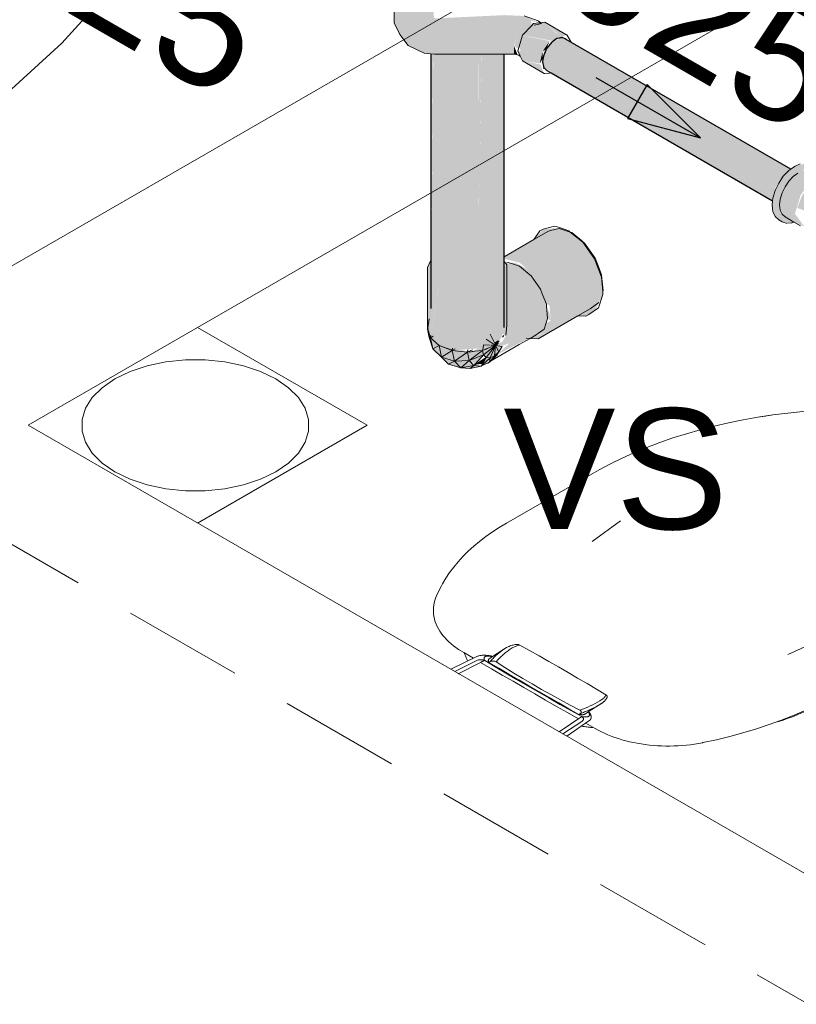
# Model space of a CAD drawing. Header units: millimetres. Extents: x 567 to 934, y -1 to 364.
# Tile 542 of 656: x 741.22 to 742.51, y 65.95 to 67.58. Entities that reach past the tile are written whole.
import ezdxf

# ---------------------------------------------------------------- set-up
doc = ezdxf.new("R2010")
doc.units = ezdxf.units.MM
doc.header["$MEASUREMENT"] = 0
doc.linetypes.add('JIS_02_2.0', pattern=[0.3, 0.2, -0.1])
doc.linetypes.add('NULL', pattern=[0])
for name, color, linetype, lineweight in [('A-WALL', 7, 'Continuous', 25), ('AF-Condutos', 140, 'Continuous', 25), ('AF-Conexões', 152, 'Continuous', 18), ('AF-Curva de transposição', 152, 'Continuous', 18), ('AF-Peça de utilização', 152, 'Continuous', 18), ('AF-Sentido conduto', 140, 'Continuous', 30), ('AF-Textos conduto', 7, 'Continuous', 9), ('ARQ-ALV-REB', 7, 'Continuous', 18), ('ARQ-ESQUAD', 7, 'Continuous', 25), ('Caixas e Ralos - TIGRE', 7, 'Continuous', 13), ('DI-Área do detalhe', 10, 'JIS_02_2.0', 0), ('Peças hidrossanitárias', 7, 'Continuous', 13), ('Textos', 7, 'Continuous', 9)]:
    doc.layers.add(name, color=color, linetype=linetype, lineweight=lineweight)
doc.styles.add('Arial', font='arial.ttf')

msp = doc.modelspace()

# ---------------------------------------------------------------- hatches: boundary and pattern name
at = {"layer": 'AF-Condutos', "linetype": 'Continuous'}
for points in [[(741.9111, 67.2049), (741.9111, 67.5268), (741.9084, 67.527), (741.9066, 67.5938), (741.906, 67.5272)], [(742.1025, 67.5465), (742.0943, 67.537), (742.4795, 67.3146), (742.4797, 67.3149)], [(742.1196, 67.5547), (742.102, 67.5467), (742.4865, 67.3248), (742.4936, 67.3323)], [(742.102, 67.5467), (742.478, 67.3159), (742.4865, 67.3248)], [(742.1563, 67.5335), (742.1196, 67.5547), (742.5071, 67.3243)], [(742.1196, 67.5547), (742.5157, 67.326), (742.1352, 67.5462)], [(742.1263, 67.5516), (742.4981, 67.3362), (742.4987, 67.3366)], [(742.1263, 67.5516), (742.1352, 67.5462), (742.4981, 67.3362)], [(741.9022, 67.1088), (741.9111, 67.1152), (741.9111, 67.2049), (741.906, 67.5272), (741.9028, 67.1869), (741.9023, 67.5275), (741.902, 67.1853)], [(741.9028, 67.1869), (741.9049, 67.5273), (741.9023, 67.5275)], [(741.9028, 67.1869), (741.9059, 67.527), (741.9049, 67.5273)], [(742.0235, 67.0736), (742.0236, 67.2925), (742.0226, 67.527), (741.9861, 67.527), (741.9816, 67.2467), (741.9807, 67.527), (741.9111, 67.527), (741.9111, 67.052), (741.9124, 67.1508), (741.9291, 67.1283), (741.9354, 67.1319), (741.9529, 67.1305), (741.9529, 67.044), (741.957, 67.046), (741.9696, 67.0762), (741.9783, 67.1284), (741.9783, 67.0403), (741.9794, 67.1051), (741.9948, 67.078), (742.0006, 67.1133), (742.001, 67.061), (742.0021, 67.144), (742.0083, 67.058), (742.015, 67.0712), (742.0062, 67.1728), (742.0171, 67.0604)], [(741.9816, 67.2467), (741.986, 67.527), (741.9809, 67.527)], [(742.0236, 67.2925), (742.0236, 67.527), (742.0227, 67.527)], [(742.0871, 67.5143), (742.4703, 67.2931), (742.4704, 67.2934), (742.0896, 67.5252)], [(742.089, 67.5256), (742.4738, 67.3034), (742.4739, 67.3037), (742.0945, 67.5369)], [(742.4738, 67.3034), (742.089, 67.5256), (742.4693, 67.2941)], [(742.4793, 67.3148), (742.0943, 67.537), (742.4726, 67.3046)], [(742.1563, 67.5335), (742.4932, 67.3326), (742.4981, 67.3362)], [(742.4683, 67.2865), (742.4703, 67.2931), (742.0871, 67.5143)], [(742.089, 67.5052), (742.3486, 67.3581), (742.088, 67.5138)], [(742.089, 67.5052), (742.1665, 67.46), (742.4851, 67.2765), (742.3486, 67.3581)], [(742.1665, 67.46), (742.093, 67.5012), (742.4904, 67.2712)], [(742.093, 67.5012), (742.1665, 67.46), (742.1045, 67.4962)], [(742.097, 67.4989), (742.0943, 67.4999), (742.4684, 67.2839)], [(742.1665, 67.46), (742.4684, 67.284), (742.4687, 67.286)]]:
    msp.add_hatch(color=151, dxfattribs=at).paths.add_polyline_path(points)
at = {"layer": 'AF-Conexões', "linetype": 'Continuous'}
for points in [[(742.5021, 67.248), (742.5208, 67.2419), (742.5056, 67.2623), (742.5146, 67.2925), (742.5209, 67.3018), (742.5442, 67.3188), (742.5628, 67.313), (742.5325, 67.3323), (742.5187, 67.3335), (742.5294, 67.3427), (742.5467, 67.3266), (742.543, 67.3348), (742.5235, 67.3461), (742.5049, 67.3411), (742.4863, 67.3246), (742.4726, 67.301), (742.4676, 67.2766), (742.4726, 67.258), (742.4844, 67.2491)], [(742.5094, 67.2721), (742.5599, 67.2542), (742.542, 67.265), (742.5643, 67.2633), (742.5699, 67.2718), (742.5224, 67.2997), (742.5166, 67.2913), (742.5056, 67.2623)]]:
    msp.add_hatch(color=161, dxfattribs=at).paths.add_polyline_path(points)
at = {"layer": 'AF-Curva de transposição', "linetype": 'Continuous'}
for points in [[(741.8877, 67.6881), (741.8568, 67.6816), (741.8422, 67.6567), (741.8424, 67.6439), (741.8494, 67.6432), (741.8414, 67.655), (741.8414, 67.5788), (741.8503, 67.5596), (741.8645, 67.5412), (741.8907, 67.5285), (741.9078, 67.527), (742.0398, 67.527), (742.0398, 67.5405), (742.0442, 67.5575), (742.0531, 67.5577), (742.0692, 67.5747), (742.0681, 67.5827), (742.0822, 67.579), (742.0569, 67.5904), (742.0236, 67.5918), (741.9078, 67.5863), (741.9065, 67.592), (741.9071, 67.655), (741.902, 67.6332), (741.902, 67.6651)], [(742.086, 67.578), (742.0724, 67.578), (742.0539, 67.5585), (742.1045, 67.5489), (742.1261, 67.5589), (742.0909, 67.5799), (742.1138, 67.5594)], [(742.0909, 67.5799), (742.0843, 67.5792), (742.1105, 67.5609)], [(742.0473, 67.5363), (742.0536, 67.5577), (742.0442, 67.5575), (742.0403, 67.5403)], [(742.0506, 67.5326), (742.087, 67.5311), (742.0539, 67.5585), (742.0483, 67.5398)], [(742.0567, 67.5579), (742.0558, 67.5569), (742.0983, 67.549)], [(742.0983, 67.549), (742.0563, 67.5565), (742.087, 67.5311)], [(742.04, 67.5404), (742.0398, 67.527), (742.0457, 67.5261)], [(742.0934, 67.5357), (742.0987, 67.549), (742.087, 67.5311)], [(742.0539, 67.5158), (742.0826, 67.5117), (742.087, 67.5311), (742.0462, 67.5327)], [(742.0875, 67.5194), (742.087, 67.5311), (742.0826, 67.5117)], [(742.0897, 67.4951), (742.0832, 67.5103), (742.0539, 67.5158)]]:
    msp.add_hatch(color=161, dxfattribs=at).paths.add_polyline_path(points)
at = {"layer": 'AF-Peça de utilização', "linetype": 'Continuous'}
for points in [[(742.0971, 67.2337), (742.0236, 67.1913), (742.0236, 67.1878), (742.0491, 67.1813), (742.1357, 67.2313), (742.1145, 67.2383)], [(742.1357, 67.2313), (742.0491, 67.1813), (742.0702, 67.1639), (742.0877, 67.1391), (742.0985, 67.1113), (742.1868, 67.135), (742.1851, 67.1613), (742.1743, 67.1891), (742.1568, 67.2139)], [(742.1458, 67.0933), (742.1589, 67.0925), (742.1748, 67.1037), (742.1873, 67.1286), (742.1848, 67.1573), (742.173, 67.1879), (742.1537, 67.2151), (742.1331, 67.2321), (742.1167, 67.2389), (742.088, 67.237), (742.0728, 67.2197), (742.0867, 67.2277), (742.1253, 67.1653), (742.1558, 67.0991)], [(741.8968, 67.0717), (741.9007, 67.0576), (741.9157, 67.1443), (741.9388, 67.1356), (741.9625, 67.1713), (741.902, 67.1731), (741.902, 67.1853), (741.8964, 67.1733)], [(742.0301, 67.1816), (742.0491, 67.1213), (742.0702, 67.1639), (742.0613, 67.1712), (742.0416, 67.1814)], [(742.0278, 67.0772), (742.0278, 67.1772), (741.9949, 67.1663), (741.9615, 67.147), (741.9565, 67.1624), (741.9388, 67.1356), (741.9157, 67.1443), (741.9157, 67.1205), (741.9382, 67.1336), (741.9388, 67.0359), (741.9994, 67.0405), (741.9982, 67.0517), (742.0139, 67.0472)], [(742.0766, 67.0617), (742.0896, 67.0709), (742.0956, 67.0888), (742.0938, 67.1099), (742.0838, 67.1373), (742.0681, 67.1596), (742.0491, 67.1753), (742.0278, 67.1803), (742.0278, 67.1222), (742.0236, 67.1026), (742.0278, 67.105), (742.0147, 67.0699), (742.0262, 67.0596), (742.0046, 67.0257), (742.0195, 67.043), (742.0326, 67.0482), (742.0118, 67.029)], [(742.0491, 67.1213), (742.0877, 67.1391), (742.0702, 67.1639)], [(741.9008, 67.058), (741.9157, 67.0443), (741.9388, 67.0356), (741.9382, 67.1336), (741.9157, 67.1205), (741.9157, 67.1428)], [(742.0491, 67.1213), (742.0985, 67.1113), (742.0877, 67.1391)], [(742.1662, 67.1051), (742.1807, 67.1153), (742.1868, 67.1348), (742.0985, 67.1113), (742.1008, 67.0852), (742.0941, 67.0653), (742.0796, 67.0551)], [(742.098, 67.1009), (742.0491, 67.1213), (742.1008, 67.0852)], [(742.0896, 67.0709), (742.0766, 67.0617), (742.0941, 67.0653), (742.1008, 67.0852), (742.0931, 67.0812), (742.0491, 67.1213)], [(741.9051, 67.0385), (741.9312, 67.0131), (741.9515, 67.0072), (741.967, 67.0058), (741.9853, 67.01), (741.9734, 67.011), (741.9653, 67.0192), (741.9625, 67.0331), (741.9409, 67.0179), (741.9378, 67.0397), (741.9161, 67.0445), (741.9028, 67.0645)], [(741.9372, 67.036), (741.9424, 67.0387), (741.9409, 67.0584)], [(742.0152, 67.0514), (742.0001, 67.0628), (741.9893, 67.0453), (742.0054, 67.0469), (741.9896, 67.0404), (741.9893, 67.0453), (741.9777, 67.0371), (741.9664, 67.0336), (741.9431, 67.0385), (741.9381, 67.0359), (741.9409, 67.0179), (741.9625, 67.0331), (741.9653, 67.0192), (741.9878, 67.036), (741.9893, 67.0285)], [(741.999, 67.0162), (742.0121, 67.0287), (742.0232, 67.0521), (742.0092, 67.0443), (741.9893, 67.0285), (741.9937, 67.0241), (741.9874, 67.0119)], [(742.0796, 67.0551), (742.0941, 67.0653), (742.0599, 67.0563)], [(741.9749, 67.0127), (741.9893, 67.0285), (741.9878, 67.036), (741.9653, 67.0192)], [(741.9874, 67.0135), (741.9937, 67.0241), (741.9759, 67.0126)]]:
    msp.add_hatch(color=161, dxfattribs=at).paths.add_polyline_path(points)

# ---------------------------------------------------------------- linework, layer by layer
at = {"layer": 'A-WALL', "color": 8, "lineweight": 5}
for p, q in [((743.6765, 68.6017), (740.9918, 67.0517)), ((741.2343, 66.9117), (743.8844, 68.4417)), ((742.8798, 65.9617), (741.2343, 66.9117))]:
    msp.add_line(p, q, dxfattribs=at)
at = {"layer": 'AF-Condutos'}
for p, q in [((742.102, 67.5467), (742.0943, 67.537)), ((742.1036, 67.5478), (742.102, 67.5467)), ((742.1064, 67.5498), (742.1036, 67.5478)), ((742.111, 67.553), (742.1064, 67.5498)), ((742.1151, 67.5538), (742.111, 67.553)), ((742.1179, 67.5544), (742.1151, 67.5538)), ((742.1196, 67.5547), (742.1179, 67.5544)), ((742.1245, 67.5525), (742.1196, 67.5547)), ((742.1263, 67.5516), (742.1245, 67.5525)), ((742.4987, 67.3366), (742.1263, 67.5516)), ((741.902, 67.5275), (741.902, 67.1853)), ((742.0236, 67.2925), (742.0236, 67.527)), ((742.089, 67.5256), (742.0883, 67.5216)), ((742.0927, 67.5337), (742.089, 67.5256)), ((742.0938, 67.5362), (742.0927, 67.5337)), ((742.0943, 67.537), (742.0938, 67.5362)), ((742.0877, 67.5177), (742.0871, 67.5143)), ((742.0871, 67.5143), (742.0886, 67.5068)), ((742.0883, 67.5216), (742.0877, 67.5177)), ((742.0886, 67.5068), (742.0889, 67.5056)), ((742.0889, 67.5056), (742.089, 67.5052)), ((742.089, 67.5052), (742.093, 67.5012)), ((742.093, 67.5012), (742.0943, 67.4999)), ((742.0943, 67.4999), (742.0992, 67.497)), ((742.0992, 67.497), (742.1012, 67.4959)), ((742.1012, 67.4959), (742.4684, 67.2839)), ((742.0236, 67.2145), (742.0236, 67.2925)), ((742.0236, 67.1962), (742.0236, 67.2145)), ((741.902, 67.1853), (741.902, 67.1052)), ((742.0236, 67.1913), (742.0236, 67.1962)), ((742.0236, 67.1837), (742.0236, 67.1913)), ((742.0236, 67.1835), (742.0236, 67.1837)), ((742.0236, 67.1828), (742.0236, 67.1835)), ((742.0236, 67.1799), (742.0236, 67.1828)), ((742.0236, 67.074), (742.0236, 67.1799))]:
    msp.add_line(p, q, dxfattribs=at)
at = {"layer": 'AF-Conexões'}
for p, q in [((742.5145, 67.3452), (742.5049, 67.3411)), ((742.4952, 67.3341), (742.4863, 67.3246)), ((742.4987, 67.3366), (742.4952, 67.3341)), ((742.5049, 67.3411), (742.4987, 67.3366)), ((742.5104, 67.3298), (742.5028, 67.3243)), ((742.4786, 67.3133), (742.4726, 67.301)), ((742.4863, 67.3246), (742.4786, 67.3133)), ((742.4954, 67.3165), (742.4891, 67.3072)), ((742.5028, 67.3243), (742.4954, 67.3165)), ((742.4726, 67.301), (742.4689, 67.2885)), ((742.4842, 67.2971), (742.4812, 67.2868)), ((742.4891, 67.3072), (742.4842, 67.2971)), ((742.4684, 67.2839), (742.4676, 67.2766)), ((742.4689, 67.2885), (742.4684, 67.2839)), ((742.4812, 67.2868), (742.4801, 67.277)), ((742.4676, 67.2766), (742.4689, 67.2662)), ((742.4689, 67.2662), (742.4726, 67.258)), ((742.4801, 67.277), (742.4812, 67.2685)), ((742.4812, 67.2685), (742.4842, 67.2617)), ((742.4726, 67.258), (742.4786, 67.2525)), ((742.4786, 67.2525), (742.4844, 67.2491)), ((742.4842, 67.2617), (742.4891, 67.2572)), ((742.4844, 67.2491), (742.4908, 67.2471)), ((742.4891, 67.2572), (742.5037, 67.2487)), ((742.4908, 67.2471), (742.4922, 67.2467)), ((742.4922, 67.2467), (742.4996, 67.2475)), ((742.4996, 67.2475), (742.5011, 67.2476)), ((742.5011, 67.2476), (742.5021, 67.248)), ((742.5021, 67.248), (742.5037, 67.2487)), ((742.5037, 67.2487), (742.505, 67.248)), ((742.505, 67.248), (742.5146, 67.2425))]:
    msp.add_line(p, q, dxfattribs=at)
at = {"layer": 'AF-Curva de transposição'}
for p, q in [((741.8414, 67.6424), (741.8414, 67.5788)), ((742.08, 67.5822), (742.0569, 67.5904)), ((741.8414, 67.5788), (741.8503, 67.5596)), ((742.0686, 67.5741), (742.0539, 67.5585)), ((742.0724, 67.578), (742.0686, 67.5741)), ((742.0802, 67.5788), (742.0724, 67.578)), ((742.0731, 67.5751), (742.086, 67.578)), ((742.0843, 67.5792), (742.08, 67.5822)), ((742.0843, 67.5792), (742.0802, 67.5788)), ((742.0909, 67.5799), (742.0843, 67.5792)), ((742.1267, 67.5592), (742.0909, 67.5799)), ((741.8503, 67.5596), (741.8645, 67.5412)), ((742.0539, 67.5585), (742.0483, 67.5398)), ((742.1272, 67.5589), (742.1267, 67.5592)), ((742.1341, 67.548), (742.1272, 67.5589)), ((741.8645, 67.5412), (741.8907, 67.5285)), ((742.0483, 67.5398), (742.0462, 67.5327)), ((742.1036, 67.5478), (742.1045, 67.5489)), ((742.1045, 67.5489), (742.1064, 67.5498)), ((742.1151, 67.5538), (742.117, 67.5547)), ((742.117, 67.5547), (742.1179, 67.5544)), ((742.1344, 67.5475), (742.1341, 67.548)), ((742.1343, 67.547), (742.1344, 67.5475)), ((741.8907, 67.5285), (741.902, 67.5275)), ((741.902, 67.5275), (741.9078, 67.527)), ((741.9078, 67.527), (742.0236, 67.527)), ((742.0236, 67.527), (742.0398, 67.527)), ((742.0398, 67.527), (742.0457, 67.5261)), ((742.0457, 67.5261), (742.0471, 67.5253)), ((742.0462, 67.5327), (742.0495, 67.5255)), ((742.0471, 67.5253), (742.0502, 67.5238)), ((742.0495, 67.5255), (742.0502, 67.5238)), ((742.0502, 67.5238), (742.0539, 67.5158)), ((742.0927, 67.5337), (742.0934, 67.5357)), ((742.0934, 67.5357), (742.0938, 67.5362)), ((742.0539, 67.5158), (742.0897, 67.4951)), ((742.0875, 67.5194), (742.0883, 67.5216)), ((742.0877, 67.5177), (742.0875, 67.5194)), ((742.0887, 67.5057), (742.0886, 67.5068)), ((742.0889, 67.5056), (742.0887, 67.5057)), ((742.0889, 67.5034), (742.0894, 67.5032)), ((742.0897, 67.4951), (742.0902, 67.4948)), ((742.0902, 67.4948), (742.0911, 67.4949)), ((742.0911, 67.4949), (742.0985, 67.4956)), ((742.0985, 67.4956), (742.1012, 67.4959))]:
    msp.add_line(p, q, dxfattribs=at)
at = {"layer": 'AF-Peça de utilização'}
for p, q in [((742.0971, 67.2337), (742.0728, 67.2197)), ((742.0828, 67.234), (742.0794, 67.2291)), ((742.088, 67.237), (742.0828, 67.234)), ((742.1072, 67.242), (742.088, 67.237)), ((742.1003, 67.2346), (742.0971, 67.2337)), ((742.1145, 67.2383), (742.1003, 67.2346)), ((742.1099, 67.2411), (742.1072, 67.242)), ((742.1167, 67.2389), (742.1099, 67.2411)), ((742.1331, 67.2321), (742.1145, 67.2383)), ((742.1305, 67.2343), (742.1167, 67.2389)), ((742.1331, 67.2321), (742.1305, 67.2343)), ((742.1357, 67.2313), (742.1331, 67.2321)), ((742.1537, 67.2151), (742.1331, 67.2321)), ((742.1516, 67.2182), (742.1357, 67.2313)), ((742.0728, 67.2197), (742.0236, 67.1913)), ((742.0794, 67.2291), (742.0728, 67.2197)), ((742.1568, 67.2139), (742.1516, 67.2182)), ((742.173, 67.1879), (742.1537, 67.2151)), ((742.1743, 67.1891), (742.1568, 67.2139)), ((741.902, 67.1853), (741.8964, 67.1733)), ((742.0239, 67.183), (742.0236, 67.1835)), ((742.0257, 67.1804), (742.0239, 67.183)), ((742.0301, 67.1816), (742.0257, 67.1804)), ((742.0278, 67.1772), (742.0257, 67.1804)), ((742.0371, 67.1793), (742.0301, 67.1816)), ((742.1848, 67.1573), (742.173, 67.1879)), ((742.177, 67.1822), (742.1743, 67.1891)), ((742.1851, 67.1613), (742.177, 67.1822)), ((741.8964, 67.1733), (741.8964, 67.0733)), ((742.0278, 67.0772), (742.0278, 67.1772)), ((742.0491, 67.1753), (742.0371, 67.1793)), ((742.0662, 67.1612), (742.0491, 67.1753)), ((742.0681, 67.1596), (742.0662, 67.1612)), ((742.0838, 67.1373), (742.0681, 67.1596)), ((742.1869, 67.1337), (742.1848, 67.1573)), ((742.1856, 67.1553), (742.1851, 67.1613)), ((742.1874, 67.1352), (742.1856, 67.1553)), ((742.0867, 67.1298), (742.0838, 67.1373)), ((742.1869, 67.1337), (742.1874, 67.1352)), ((742.1873, 67.1286), (742.1869, 67.1337)), ((742.0936, 67.1123), (742.0867, 67.1298)), ((742.1662, 67.1051), (742.1807, 67.1153)), ((742.18, 67.1067), (742.1873, 67.1286)), ((742.0938, 67.1099), (742.0936, 67.1123)), ((742.0956, 67.0888), (742.0938, 67.1099)), ((742.1458, 67.0933), (742.1662, 67.1051)), ((742.1641, 67.0955), (742.18, 67.1067)), ((741.8992, 67.0885), (741.8967, 67.0736)), ((742.0796, 67.0551), (742.1458, 67.0933)), ((742.0896, 67.0709), (742.0956, 67.0888)), ((742.1458, 67.0933), (742.1492, 67.0931)), ((742.1492, 67.0931), (742.1589, 67.0925)), ((742.1589, 67.0925), (742.1641, 67.0955)), ((741.8966, 67.0727), (741.8963, 67.0713)), ((741.8968, 67.0717), (741.8963, 67.0713)), ((741.8963, 67.0713), (741.8995, 67.0621)), ((741.8963, 67.0713), (741.8988, 67.0593)), ((741.8964, 67.0733), (741.8966, 67.0727)), ((741.8967, 67.0736), (741.8966, 67.0727)), ((741.8966, 67.0727), (741.8968, 67.0717)), ((741.8976, 67.0724), (741.8968, 67.0717)), ((741.8968, 67.0717), (741.8995, 67.0621)), ((742.0264, 67.0614), (742.0278, 67.0772)), ((742.0766, 67.0617), (742.0896, 67.0709)), ((741.8988, 67.0593), (741.8989, 67.0588)), ((741.8989, 67.0588), (741.8992, 67.0574)), ((741.8992, 67.0574), (741.9051, 67.0385)), ((741.9014, 67.0567), (741.8992, 67.0574)), ((741.8995, 67.0621), (741.9012, 67.0572)), ((741.8995, 67.0621), (741.9007, 67.0576)), ((741.9007, 67.0576), (741.9012, 67.0572)), ((741.9012, 67.0572), (741.9014, 67.0567)), ((741.9014, 67.057), (741.902, 67.0604)), ((741.9022, 67.0572), (741.9014, 67.0567)), ((741.9014, 67.0567), (741.9014, 67.057)), ((741.9014, 67.0567), (741.9157, 67.0443)), ((741.9051, 67.0385), (741.9014, 67.0567)), ((741.906, 67.0597), (741.9022, 67.0572)), ((742.0054, 67.0469), (741.9937, 67.0548)), ((742.0073, 67.0483), (742.0001, 67.0628)), ((742.0094, 67.0452), (742.0106, 67.0506)), ((742.0097, 67.0453), (742.0132, 67.0525)), ((742.0104, 67.0456), (742.0152, 67.0514)), ((742.0208, 67.0579), (742.0232, 67.0607)), ((742.0486, 67.0456), (742.0665, 67.0559)), ((742.0599, 67.0563), (742.0682, 67.0558)), ((742.0665, 67.0559), (742.0766, 67.0617)), ((742.0682, 67.0558), (742.0796, 67.0551)), ((741.9157, 67.0443), (741.9051, 67.0385)), ((741.9051, 67.0385), (741.9198, 67.0246)), ((741.9161, 67.0445), (741.9157, 67.0443)), ((741.9157, 67.0443), (741.9372, 67.0362)), ((741.9157, 67.0443), (741.9372, 67.036)), ((741.9198, 67.0246), (741.9157, 67.0443)), ((741.9372, 67.036), (741.9198, 67.0246)), ((741.9372, 67.036), (741.9373, 67.0369)), ((741.9374, 67.0361), (741.9372, 67.036)), ((741.9372, 67.036), (741.938, 67.0359)), ((741.9409, 67.0179), (741.9372, 67.036)), ((741.9373, 67.0369), (741.9378, 67.0397)), ((741.9424, 67.0387), (741.9374, 67.0361)), ((741.9374, 67.0361), (741.9381, 67.0359)), ((741.938, 67.0359), (741.9381, 67.0359)), ((741.9381, 67.0359), (741.9467, 67.0349)), ((741.9381, 67.0359), (741.9388, 67.0356)), ((741.9388, 67.0356), (741.9467, 67.0349)), ((741.9467, 67.0349), (741.9625, 67.0331)), ((741.9625, 67.0335), (741.9627, 67.0342)), ((741.9625, 67.0331), (741.9625, 67.0335)), ((741.9631, 67.0334), (741.9625, 67.0331)), ((741.9627, 67.0342), (741.9631, 67.0367)), ((741.9708, 67.0369), (741.9631, 67.0334)), ((741.9631, 67.0334), (741.9643, 67.0333)), ((741.9878, 67.036), (741.9653, 67.0192)), ((741.9659, 67.0331), (741.9746, 67.0345)), ((741.966, 67.0335), (741.9746, 67.0345)), ((741.9746, 67.0345), (741.9878, 67.036)), ((741.9878, 67.036), (741.9901, 67.0369)), ((741.9878, 67.036), (741.9879, 67.0365)), ((741.9893, 67.0285), (741.9878, 67.036)), ((741.9879, 67.0365), (741.988, 67.0374)), ((741.9879, 67.0365), (741.9901, 67.0369)), ((741.988, 67.0374), (741.9885, 67.0401)), ((741.9885, 67.0401), (741.9893, 67.0453)), ((742.0022, 67.0446), (741.9893, 67.0453)), ((742.0092, 67.0443), (741.9893, 67.0285)), ((741.9901, 67.0369), (741.9928, 67.0379)), ((741.9901, 67.0369), (741.9925, 67.0373)), ((741.9925, 67.0373), (741.9994, 67.0405)), ((741.9928, 67.0379), (741.9994, 67.0405)), ((742.0092, 67.0443), (741.9937, 67.0241)), ((741.9994, 67.0405), (742.0092, 67.0443)), ((742.0092, 67.0443), (742.0001, 67.0235)), ((742.0009, 67.0181), (742.0486, 67.0456)), ((742.0036, 67.0446), (742.0022, 67.0446)), ((742.0077, 67.0444), (742.0036, 67.0446)), ((742.0072, 67.0456), (742.0054, 67.0469)), ((742.0085, 67.0448), (742.0072, 67.0456)), ((742.0084, 67.046), (742.0073, 67.0483)), ((742.0092, 67.0443), (742.0075, 67.0269)), ((742.0146, 67.0336), (742.0075, 67.0269)), ((742.0092, 67.0443), (742.0077, 67.0444)), ((742.0089, 67.0449), (742.0084, 67.046)), ((742.0092, 67.0443), (742.0085, 67.0448)), ((742.0091, 67.0462), (742.0089, 67.0494)), ((742.0092, 67.0443), (742.0089, 67.0449)), ((742.0092, 67.0451), (742.0091, 67.0462)), ((742.0092, 67.0443), (742.0132, 67.0465)), ((742.0092, 67.0443), (742.0104, 67.0456)), ((742.0092, 67.0443), (742.0097, 67.0453)), ((742.0092, 67.0443), (742.0094, 67.0452)), ((742.0092, 67.0443), (742.0092, 67.0451)), ((742.0092, 67.0443), (742.0202, 67.0425)), ((742.0092, 67.0443), (742.0146, 67.0336)), ((742.0104, 67.0456), (742.0139, 67.0472)), ((742.0121, 67.0287), (742.0146, 67.0336)), ((742.0146, 67.0336), (742.0202, 67.0425)), ((741.9198, 67.0246), (741.9312, 67.0131)), ((741.9198, 67.0246), (741.9409, 67.0179)), ((741.9409, 67.0179), (741.9312, 67.0131)), ((741.9625, 67.0331), (741.9409, 67.0179)), ((741.9409, 67.0179), (741.9653, 67.0192)), ((741.9515, 67.0072), (741.9409, 67.0179)), ((741.9653, 67.0192), (741.9515, 67.0072)), ((741.9625, 67.0331), (741.9643, 67.0333)), ((741.9653, 67.0192), (741.9625, 67.0331)), ((741.9643, 67.0333), (741.9659, 67.0331)), ((741.9653, 67.0192), (741.9893, 67.0285)), ((741.9734, 67.011), (741.9653, 67.0192)), ((741.9859, 67.0248), (741.9749, 67.0127)), ((741.9759, 67.0126), (741.9906, 67.0221)), ((741.9893, 67.0285), (741.9859, 67.0248)), ((741.9908, 67.0192), (741.9865, 67.0119)), ((741.9874, 67.0119), (742.0001, 67.0235)), ((741.9917, 67.0261), (741.9893, 67.0285)), ((741.9906, 67.0221), (741.9937, 67.0241)), ((741.9937, 67.0241), (741.9908, 67.0192)), ((741.9937, 67.0241), (741.9917, 67.0261)), ((742.0001, 67.0235), (741.9937, 67.0241)), ((741.999, 67.0162), (742.0009, 67.0181)), ((741.999, 67.0162), (742.0001, 67.0176)), ((741.9995, 67.0192), (741.9991, 67.017)), ((742.0001, 67.0235), (741.9995, 67.0192)), ((742.0075, 67.0269), (742.0001, 67.0235)), ((742.0001, 67.0176), (742.0075, 67.0269)), ((742.0009, 67.0181), (742.0121, 67.0287)), ((742.0075, 67.0269), (742.0121, 67.0287)), ((741.9312, 67.0131), (741.9515, 67.0072)), ((741.9515, 67.0072), (741.9734, 67.011)), ((741.9515, 67.0072), (741.967, 67.0058)), ((741.9734, 67.011), (741.967, 67.0058)), ((741.967, 67.0058), (741.9853, 67.01)), ((741.9749, 67.0127), (741.9734, 67.011)), ((741.9734, 67.011), (741.9759, 67.0126)), ((741.9853, 67.01), (741.9734, 67.011)), ((741.9865, 67.0119), (741.9853, 67.01)), ((741.9853, 67.01), (741.9874, 67.0119)), ((741.9853, 67.01), (741.9893, 67.0118)), ((741.9893, 67.0118), (741.993, 67.0135)), ((741.9893, 67.0118), (741.99, 67.0117)), ((741.99, 67.0117), (741.993, 67.0135)), ((741.993, 67.0135), (741.9965, 67.015)), ((741.9965, 67.015), (741.999, 67.0162)), ((741.9991, 67.017), (741.999, 67.0162))]:
    msp.add_line(p, q, dxfattribs=at)
at = {"layer": 'AF-Sentido conduto'}
for p, q in [((742.2604, 67.4766), (742.2281, 67.4206)), ((742.3488, 67.3882), (742.2604, 67.4766)), ((742.2281, 67.4206), (742.3488, 67.3882))]:
    msp.add_line(p, q, dxfattribs=at)
msp.add_lwpolyline([(742.1756, 67.4882), (742.3488, 67.3882)], dxfattribs=at)
at = {"layer": 'ARQ-ALV-REB', "color": 8, "lineweight": 5}
for p, q in [((741.5153, 67.0739), (741.7964, 66.9117)), ((741.7964, 66.9117), (741.5153, 66.7494))]:
    msp.add_line(p, q, dxfattribs=at)
at = {"layer": 'ARQ-ESQUAD', "color": 8, "lineweight": 5}
msp.add_lwpolyline([(740.9399, 67.2817), (741.0698, 67.3635), (741.1869, 67.4516), (741.2902, 67.5453), (741.379, 67.6438), (741.4526, 67.7464), (741.5104, 67.8523), (741.5521, 67.9607), (741.5772, 68.0707), (741.5856, 68.1817), (741.5772, 68.2926), (741.5521, 68.4027), (741.5104, 68.5111), (741.4526, 68.617), (741.379, 68.7196), (741.2902, 68.8181), (741.1869, 68.9117), (741.0698, 68.9998), (740.9399, 69.0817)], dxfattribs=at)
at = {"layer": 'Caixas e Ralos - TIGRE', "color": 8, "lineweight": 5}
for p, q in [((741.7964, 66.9117), (741.5153, 67.0739)), ((741.5153, 66.7494), (741.7964, 66.9117))]:
    msp.add_line(p, q, dxfattribs=at)
for points in [[(741.6448, 66.8347), (741.6659, 66.8492), (741.6824, 66.8657), (741.6936, 66.8835), (741.6993, 66.9022), (741.6993, 66.9212), (741.6936, 66.9399), (741.6824, 66.9577), (741.6659, 66.9741), (741.6448, 66.9887), (741.6196, 67.0009), (741.5912, 67.0104), (741.5603, 67.0169), (741.5279, 67.0202), (741.495, 67.0202), (741.4626, 67.0169), (741.4317, 67.0104), (741.4033, 67.0009), (741.3781, 66.9887)], [(741.3781, 66.9887), (741.3569, 66.9741), (741.3405, 66.9577), (741.3293, 66.9399), (741.3236, 66.9212), (741.3236, 66.9022), (741.3293, 66.8835), (741.3405, 66.8657), (741.3569, 66.8492), (741.3781, 66.8347), (741.4033, 66.8225), (741.4317, 66.813), (741.4626, 66.8065), (741.495, 66.8032), (741.5279, 66.8032), (741.5603, 66.8065), (741.5912, 66.813), (741.6196, 66.8225), (741.6448, 66.8347)]]:
    msp.add_lwpolyline(points, dxfattribs=at)
at = {"layer": 'DI-Área do detalhe'}
msp.add_lwpolyline([(753.0173, 67.1055), (746.7732, 63.5005), (738.6481, 68.1915), (744.8922, 71.7965), (753.0173, 67.1055)], dxfattribs=at)
at = {"layer": 'Peças hidrossanitárias', "color": 8, "lineweight": 5}
for p, q in [((741.5153, 67.0739), (741.7964, 66.9117)), ((741.7964, 66.9117), (741.5153, 66.7494)), ((742.1693, 66.8315), (742.0272, 66.7494)), ((742.2166, 66.7531), (742.1693, 66.719)), ((741.9192, 66.6446), (741.9132, 66.6328)), ((742.494, 66.5315), (742.5531, 66.5588)), ((741.935, 66.5072), (741.9794, 66.5287)), ((741.9564, 66.5348), (741.9726, 66.5254)), ((742.0043, 66.5283), (741.9979, 66.5242)), ((742.004, 66.5281), (742.0272, 66.5431)), ((741.9416, 66.5033), (741.978, 66.5219)), ((741.9845, 66.5186), (741.9475, 66.4999)), ((741.9982, 66.5185), (742, 66.5198)), ((742.1852, 66.4508), (742.1629, 66.4365)), ((742.1499, 66.4339), (742.1475, 66.4324)), ((742.1631, 66.4365), (742.1572, 66.4328)), ((742.1146, 66.4035), (742.1521, 66.4287)), ((742.1206, 66.4), (742.152, 66.4206)), ((742.1641, 66.4215), (742.1272, 66.3962)), ((742.1588, 66.4179), (742.1746, 66.4088))]:
    msp.add_line(p, q, dxfattribs=at)
for points in [[(742.5695, 66.9382), (742.5441, 66.9368), (742.5188, 66.9347), (742.4937, 66.9321), (742.4688, 66.9288), (742.4441, 66.925), (742.4197, 66.9207), (742.3956, 66.9158), (742.3719, 66.9103), (742.3486, 66.9043), (742.3257, 66.8977), (742.3033, 66.8907), (742.2814, 66.8831), (742.2601, 66.875), (742.2393, 66.8664), (742.2191, 66.8574), (742.1996, 66.8479), (742.1808, 66.8379), (742.1693, 66.8315)], [(742.5695, 66.9382), (742.5441, 66.9368), (742.5188, 66.9347), (742.4937, 66.9321), (742.4688, 66.9288), (742.4599, 66.9275)], [(742.4565, 66.9269), (742.4441, 66.925), (742.4197, 66.9207), (742.3956, 66.9158), (742.3719, 66.9103), (742.3486, 66.9043), (742.3257, 66.8977), (742.3033, 66.8907), (742.2814, 66.8831), (742.2601, 66.875), (742.2393, 66.8664), (742.2191, 66.8574), (742.1996, 66.8479), (742.1808, 66.8379), (742.1693, 66.8315)], [(742.0272, 66.7494), (742.0153, 66.7423), (742.0039, 66.7349), (741.9931, 66.7272), (741.9828, 66.7193), (741.973, 66.7112), (741.9638, 66.7028), (741.9552, 66.6943), (741.9472, 66.6855), (741.9398, 66.6766), (741.9331, 66.6675), (741.9269, 66.6582), (741.9215, 66.6488), (741.9192, 66.6446)], [(742.0272, 66.7494), (742.0153, 66.7423), (742.0039, 66.7349), (741.9931, 66.7272), (741.9828, 66.7193), (741.973, 66.7112), (741.9638, 66.7028), (741.9552, 66.6943), (741.9472, 66.6855), (741.9398, 66.6766), (741.9331, 66.6675), (741.9269, 66.6582), (741.9215, 66.6488), (741.9192, 66.6446)], [(741.9132, 66.6328), (741.9114, 66.629), (741.9098, 66.6252), (741.9086, 66.6213), (741.9076, 66.6174), (741.9068, 66.6134), (741.9064, 66.6095), (741.9062, 66.6055), (741.9063, 66.6016), (741.9066, 66.5976), (741.9073, 66.5937), (741.9082, 66.5897), (741.9093, 66.5858), (741.9108, 66.582), (741.9125, 66.5781), (741.9145, 66.5743), (741.9167, 66.5706), (741.9192, 66.5669), (741.922, 66.5633), (741.925, 66.5597), (741.9282, 66.5562), (741.9317, 66.5528), (741.9354, 66.5495), (741.9394, 66.5462), (741.9435, 66.5431), (741.9479, 66.5401), (741.9525, 66.5371), (741.9564, 66.5348)], [(741.9132, 66.6328), (741.9114, 66.629), (741.9098, 66.6252), (741.9086, 66.6213), (741.9076, 66.6174), (741.9068, 66.6134), (741.9064, 66.6095), (741.9062, 66.6055), (741.9063, 66.6016), (741.9066, 66.5976), (741.9073, 66.5937), (741.9082, 66.5897), (741.9093, 66.5858), (741.9108, 66.582), (741.9125, 66.5781), (741.9145, 66.5743), (741.9167, 66.5706), (741.9192, 66.5669), (741.922, 66.5633), (741.925, 66.5597), (741.9282, 66.5562), (741.9317, 66.5528), (741.9354, 66.5495), (741.9394, 66.5462), (741.9435, 66.5431), (741.9479, 66.5401), (741.9525, 66.5371), (741.9564, 66.5348)], [(742.0418, 66.5482), (742.04, 66.5478), (742.0382, 66.5474), (742.0365, 66.5469), (742.0348, 66.5464), (742.0332, 66.5458), (742.0316, 66.5452), (742.0301, 66.5445), (742.0286, 66.5438), (742.0272, 66.5431)], [(742.0492, 66.5472), (742.0476, 66.5469), (742.0461, 66.5465), (742.0447, 66.5461), (742.0433, 66.5457), (742.0419, 66.5452), (742.0406, 66.5446), (742.0393, 66.544), (742.0381, 66.5434), (742.037, 66.5427)], [(742.0492, 66.5472), (742.0485, 66.5475), (742.0477, 66.5478), (742.047, 66.548), (742.0461, 66.5482), (742.0453, 66.5483), (742.0444, 66.5484), (742.0435, 66.5484), (742.0426, 66.5483), (742.0418, 66.5482)], [(742.1923, 66.4647), (742.1767, 66.4741), (742.161, 66.4834), (742.1453, 66.4926), (742.1295, 66.5019), (742.1136, 66.511), (742.0976, 66.5201), (742.0815, 66.5292), (742.0654, 66.5382), (742.0492, 66.5472)], [(741.958, 66.5333), (741.9584, 66.5319), (741.9589, 66.5306), (741.9593, 66.5293), (741.9599, 66.528), (741.9604, 66.5267), (741.961, 66.5253), (741.9615, 66.524), (741.9622, 66.5227), (741.9628, 66.5214)], [(741.9911, 66.5305), (741.9897, 66.5306), (741.9883, 66.5305), (741.987, 66.5304), (741.9856, 66.5303), (741.9843, 66.5301), (741.983, 66.5298), (741.9817, 66.5295), (741.9805, 66.5291), (741.9794, 66.5287)], [(741.9949, 66.5289), (741.9941, 66.5288), (741.9933, 66.5287), (741.9926, 66.5285), (741.992, 66.5282), (741.9914, 66.5279), (741.991, 66.5275), (741.9906, 66.5271), (741.9904, 66.5267), (741.9902, 66.5262)], [(741.9998, 66.5296), (741.9988, 66.5297), (741.9979, 66.5299), (741.9969, 66.53), (741.996, 66.5301), (741.995, 66.5302), (741.994, 66.5303), (741.9931, 66.5304), (741.9921, 66.5305), (741.9911, 66.5305)], [(742.004, 66.5281), (742.003, 66.5283), (742.002, 66.5285), (742.001, 66.5286), (742, 66.5287), (741.999, 66.5288), (741.998, 66.5289), (741.9969, 66.5289), (741.9959, 66.5289), (741.9949, 66.5289)], [(742.004, 66.5281), (742.0036, 66.5283), (742.0032, 66.5285), (742.0027, 66.5287), (742.0023, 66.5289), (742.0018, 66.5291), (742.0013, 66.5292), (742.0008, 66.5293), (742.0003, 66.5294), (741.9998, 66.5296)], [(742.012, 66.5318), (742.0105, 66.5305), (742.0091, 66.5292), (742.0077, 66.5279), (742.0063, 66.5266), (742.005, 66.5252), (742.0037, 66.5239), (742.0025, 66.5225), (742.0012, 66.5211), (742, 66.5198)], [(742.022, 66.5316), (742.0205, 66.5303), (742.0191, 66.529), (742.0177, 66.5277), (742.0163, 66.5263), (742.015, 66.525), (742.0137, 66.5236), (742.0124, 66.5222), (742.0112, 66.5208), (742.01, 66.5194)], [(742.0276, 66.5433), (742.0257, 66.5421), (742.0239, 66.5409), (742.022, 66.5397), (742.0203, 66.5384), (742.0185, 66.5371), (742.0168, 66.5358), (742.0152, 66.5345), (742.0135, 66.5332), (742.012, 66.5318)], [(742.037, 66.5427), (742.0352, 66.5415), (742.0334, 66.5404), (742.0317, 66.5392), (742.03, 66.5379), (742.0283, 66.5367), (742.0267, 66.5355), (742.0251, 66.5342), (742.0236, 66.5329), (742.022, 66.5316)], [(741.9912, 66.5216), (741.9899, 66.5221), (741.9885, 66.5226), (741.987, 66.5229), (741.9855, 66.5231), (741.9839, 66.5231), (741.9823, 66.523), (741.9808, 66.5228), (741.9794, 66.5224), (741.978, 66.5219)], [(741.9912, 66.5216), (741.9903, 66.5213), (741.9895, 66.521), (741.9888, 66.5207), (741.988, 66.5204), (741.9873, 66.5201), (741.9865, 66.5197), (741.9858, 66.5194), (741.9851, 66.519), (741.9845, 66.5186)], [(741.9845, 66.5186), (742.0023, 66.5081), (742.0202, 66.4976), (742.0382, 66.4872), (742.0562, 66.4768), (742.0742, 66.4664), (742.0922, 66.456), (742.1103, 66.4456), (742.1285, 66.4353), (742.1466, 66.425)], [(741.9902, 66.5262), (741.9902, 66.5257), (741.9902, 66.5252), (741.9902, 66.5246), (741.9903, 66.5241), (741.9904, 66.5236), (741.9905, 66.5231), (741.9907, 66.5226), (741.9909, 66.5221), (741.9912, 66.5216)], [(741.9912, 66.5216), (742.0088, 66.5111), (742.0265, 66.5007), (742.0442, 66.4903), (742.062, 66.4799), (742.0799, 66.4696), (742.0979, 66.4593), (742.1159, 66.449), (742.134, 66.4388), (742.1521, 66.4287)], [(741.9979, 66.5242), (741.9976, 66.5236), (741.9974, 66.523), (741.9973, 66.5223), (741.9972, 66.5217), (741.9972, 66.521), (741.9974, 66.5204), (741.9976, 66.5198), (741.9978, 66.5192), (741.9982, 66.5185)], [(741.9982, 66.5185), (742.0146, 66.5089), (742.0311, 66.4992), (742.0476, 66.4896), (742.0642, 66.48), (742.0807, 66.4704), (742.0974, 66.4609), (742.114, 66.4514), (742.1307, 66.4418), (742.1475, 66.4324)], [(742.0102, 66.5196), (742.0092, 66.5201), (742.0082, 66.5204), (742.007, 66.5207), (742.0058, 66.5208), (742.0045, 66.5208), (742.0033, 66.5207), (742.0021, 66.5205), (742.001, 66.5202), (742, 66.5198)], [(742.01, 66.5194), (742.0247, 66.5101), (742.0396, 66.5009), (742.0547, 66.4918), (742.0699, 66.4828), (742.0854, 66.4739), (742.101, 66.4651), (742.1167, 66.4564), (742.1327, 66.4478), (742.1488, 66.4393)], [(742.1855, 66.457), (742.1866, 66.4577), (742.1876, 66.4585), (742.1885, 66.4594), (742.1893, 66.4602), (742.1901, 66.4611), (742.1907, 66.462), (742.1913, 66.4629), (742.1917, 66.4639), (742.1921, 66.4648)], [(742.1942, 66.4612), (742.1943, 66.4616), (742.1943, 66.4621), (742.1942, 66.4625), (742.1941, 66.4629), (742.1939, 66.4633), (742.1936, 66.4637), (742.1932, 66.4641), (742.1928, 66.4644), (742.1923, 66.4647)], [(742.3528, 66.3855), (742.3753, 66.3903), (742.3974, 66.3957), (742.4191, 66.4016), (742.4404, 66.408), (742.4613, 66.4149), (742.4816, 66.4222), (742.5014, 66.43), (742.5207, 66.4383), (742.5394, 66.447), (742.5575, 66.4561), (742.5749, 66.4657), (742.5776, 66.4672)], [(742.3528, 66.3855), (742.3753, 66.3903), (742.3974, 66.3957), (742.4191, 66.4016), (742.4404, 66.408), (742.4613, 66.4149), (742.4816, 66.4222), (742.5014, 66.43), (742.5207, 66.4383), (742.5394, 66.447), (742.5575, 66.4561), (742.5749, 66.4657), (742.5776, 66.4672)], [(742.1488, 66.4393), (742.1533, 66.441), (742.1577, 66.4427), (742.162, 66.4445), (742.1662, 66.4464), (742.1703, 66.4484), (742.1743, 66.4504), (742.1782, 66.4525), (742.1819, 66.4547), (742.1855, 66.457)], [(742.1648, 66.4398), (742.1672, 66.4409), (742.1696, 66.4421), (742.1719, 66.4433), (742.1743, 66.4445), (742.1765, 66.4457), (742.1788, 66.4469), (742.181, 66.4482), (742.1831, 66.4495), (742.1852, 66.4508)], [(742.1852, 66.4508), (742.1858, 66.4512), (742.1863, 66.4515), (742.1868, 66.4519), (742.1874, 66.4523), (742.1878, 66.4527), (742.1883, 66.4531), (742.1888, 66.4535), (742.1893, 66.4539), (742.1897, 66.4543)], [(742.1897, 66.4543), (742.1904, 66.455), (742.1911, 66.4557), (742.1917, 66.4565), (742.1923, 66.4572), (742.1928, 66.458), (742.1932, 66.4588), (742.1936, 66.4596), (742.194, 66.4604), (742.1942, 66.4612)], [(742.4769, 66.4199), (742.4858, 66.4228), (742.4946, 66.4259), (742.5032, 66.4291), (742.5116, 66.4325), (742.5199, 66.436), (742.5279, 66.4397), (742.5357, 66.4436), (742.5433, 66.4476), (742.5507, 66.4517)], [(742.1475, 66.4324), (742.148, 66.4323), (742.1486, 66.4322), (742.1491, 66.4322), (742.1497, 66.4321), (742.1502, 66.4321), (742.1508, 66.432), (742.1514, 66.432), (742.1519, 66.4319), (742.1525, 66.4319)], [(742.1499, 66.4339), (742.1505, 66.4345), (742.1509, 66.4351), (742.1511, 66.4357), (742.1512, 66.4364), (742.1511, 66.4371), (742.1508, 66.4377), (742.1504, 66.4383), (742.1498, 66.4389), (742.1491, 66.4394)], [(742.1499, 66.4339), (742.1516, 66.4345), (742.1533, 66.4351), (742.155, 66.4357), (742.1567, 66.4364), (742.1583, 66.437), (742.16, 66.4377), (742.1616, 66.4384), (742.1632, 66.4391), (742.1648, 66.4398)], [(742.1525, 66.4319), (742.1531, 66.4319), (742.1536, 66.4319), (742.1542, 66.4319), (742.1547, 66.432), (742.1553, 66.4321), (742.1558, 66.4323), (742.1563, 66.4324), (742.1568, 66.4326), (742.1572, 66.4328)], [(742.1601, 66.4281), (742.1609, 66.4282), (742.1617, 66.4284), (742.1624, 66.4286), (742.163, 66.4288), (742.1636, 66.4291), (742.164, 66.4295), (742.1644, 66.4299), (742.1646, 66.4304), (742.1647, 66.4308)], [(742.1653, 66.4346), (742.1651, 66.4348), (742.1649, 66.435), (742.1647, 66.4353), (742.1645, 66.4355), (742.1642, 66.4357), (742.1639, 66.4359), (742.1636, 66.4361), (742.1633, 66.4363), (742.1629, 66.4365)], [(742.1647, 66.4308), (742.1648, 66.4315), (742.1648, 66.4321), (742.1647, 66.4328), (742.1646, 66.4334), (742.1644, 66.4341), (742.1641, 66.4347), (742.1638, 66.4353), (742.1635, 66.4359), (742.1631, 66.4365)], [(742.1678, 66.4283), (742.1677, 66.429), (742.1675, 66.4298), (742.1673, 66.4305), (742.1671, 66.4312), (742.1668, 66.4318), (742.1665, 66.4325), (742.1661, 66.4332), (742.1657, 66.4339), (742.1653, 66.4346)], [(742.152, 66.4206), (742.1526, 66.421), (742.1531, 66.4214), (742.1536, 66.4218), (742.154, 66.4222), (742.1544, 66.4227), (742.1546, 66.4231), (742.1549, 66.4236), (742.155, 66.4241), (742.155, 66.4246), (742.155, 66.4251), (742.1549, 66.4256), (742.1547, 66.4261), (742.1544, 66.4266), (742.1541, 66.427), (742.1537, 66.4275), (742.1532, 66.4279), (742.1527, 66.4283), (742.1521, 66.4287)], [(742.1521, 66.4287), (742.153, 66.4285), (742.1539, 66.4284), (742.1547, 66.4283), (742.1556, 66.4282), (742.1565, 66.4282), (742.1574, 66.4281), (742.1583, 66.4281), (742.1592, 66.4281), (742.1601, 66.4281)], [(742.1641, 66.4215), (742.1649, 66.4222), (742.1657, 66.4229), (742.1664, 66.4236), (742.1669, 66.4243), (742.1673, 66.4251), (742.1676, 66.4259), (742.1678, 66.4267), (742.1679, 66.4275), (742.1678, 66.4283)], [(742.1527, 66.4128), (742.1547, 66.4125), (742.1567, 66.4122), (742.1587, 66.4119), (742.1607, 66.4116), (742.1627, 66.4114), (742.1647, 66.4111), (742.1667, 66.4109), (742.1687, 66.4106), (742.1707, 66.4104)], [(742.1746, 66.4088), (742.1795, 66.4061), (742.1846, 66.4035), (742.1899, 66.401), (742.1954, 66.3986), (742.2011, 66.3963), (742.2068, 66.3942), (742.2128, 66.3922), (742.2188, 66.3904), (742.225, 66.3887), (742.2313, 66.3871), (742.2377, 66.3857), (742.2442, 66.3844), (742.2508, 66.3833), (742.2575, 66.3823), (742.2642, 66.3815), (742.271, 66.3809), (742.2778, 66.3804), (742.2846, 66.38), (742.2914, 66.3799), (742.2983, 66.3798), (742.3052, 66.38), (742.312, 66.3803), (742.3188, 66.3807), (742.3256, 66.3813), (742.3323, 66.3821), (742.339, 66.383), (742.3456, 66.3841), (742.3521, 66.3853)], [(742.1746, 66.4088), (742.1795, 66.4061), (742.1846, 66.4035), (742.1899, 66.401), (742.1954, 66.3986), (742.2011, 66.3963), (742.2068, 66.3942), (742.2128, 66.3922), (742.2188, 66.3904), (742.225, 66.3887), (742.2313, 66.3871), (742.2377, 66.3857), (742.2442, 66.3844), (742.2508, 66.3833), (742.2575, 66.3823), (742.2642, 66.3815), (742.271, 66.3809), (742.2778, 66.3804), (742.2846, 66.38), (742.2914, 66.3799), (742.2983, 66.3798), (742.3052, 66.38), (742.312, 66.3803), (742.3188, 66.3807), (742.3256, 66.3813), (742.3323, 66.3821), (742.339, 66.383), (742.3456, 66.3841), (742.3521, 66.3853), (742.3528, 66.3855)]]:
    msp.add_lwpolyline(points, dxfattribs=at)

# ---------------------------------------------------------------- texts
at = {"layer": 'AF-Textos conduto', "linetype": 'NULL', "char_height": 0.2, "width": 0.962805, "attachment_point": 8, "rotation": 329.9999, "line_spacing_factor": 0.6, "style": 'Arial'}
for insert in [(741.3464, 67.5629), (742.3005, 67.5045)]:
    msp.add_mtext('ø25', dxfattribs=dict(at, insert=insert))
at = {"layer": 'Textos', "linetype": 'NULL', "insert": (742.022, 66.7367), "char_height": 0.2, "width": 0.745732, "attachment_point": 7, "line_spacing_factor": 0.6, "style": 'Arial'}
msp.add_mtext('VS', dxfattribs=at)

doc.saveas('drawing.dxf')
